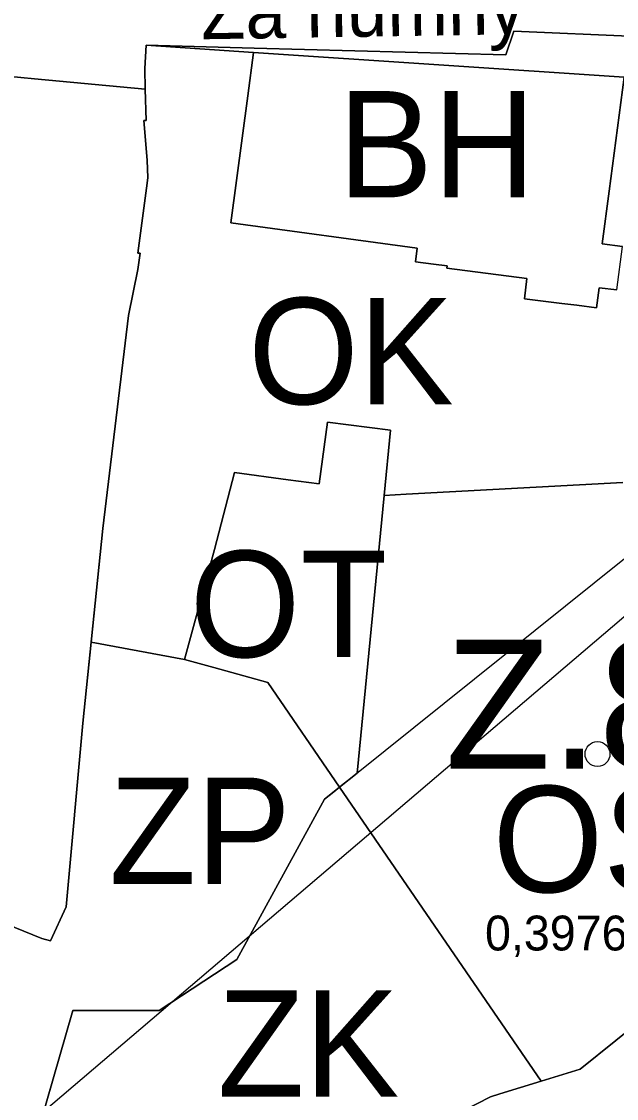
# Model space of a CAD drawing. Extents: x -555509 to -553005, y -1186756 to -1182560.
# Drawn here: x -554363 to -554284.6, y -1184704.3 to -1184562.5 of the extents above; entities that cross this region are included whole.
import ezdxf

# ---------------------------------------------------------------- set-up
doc = ezdxf.new("R2010")
doc.units = 0
for name, color, linetype in [('Level 15', 7, 'Continuous'), ('Level 28', 7, 'Continuous'), ('Level 29', 7, 'Continuous'), ('Level 31', 7, 'Continuous'), ('Level 36', 7, 'Continuous'), ('Level 4', 7, 'Continuous'), ('Level 46', 7, 'Continuous'), ('Level 48', 7, 'Continuous'), ('Level 52', 7, 'Continuous'), ('Level 56', 7, 'Continuous'), ('Level 57', 7, 'Continuous'), ('Level 59', 7, 'Continuous'), ('Level 6', 7, 'Continuous'), ('Level 63', 7, 'Continuous'), ('navrh_OS', 7, 'Continuous'), ('OBRYS_PLOCH', 7, 'Continuous'), ('stav_BV', 7, 'Continuous'), ('stav_OK', 7, 'Continuous'), ('stav_PU', 7, 'Continuous'), ('stav_ZK', 7, 'Continuous'), ('stav_ZP', 7, 'Continuous'), ('stav_ZZ', 7, 'Continuous')]:
    doc.layers.add(name, color=color, linetype=linetype)

msp = doc.modelspace()

# ---------------------------------------------------------------- linework, layer by layer
at = {"layer": 'Level 15'}
for points in [[(-554258.53, -1184557.5), (-554281.94, -1184564.49), (-554298.16, -1184563.78), (-554299.18, -1184566.89), (-554332.34, -1184566), (-554346.56, -1184565.62), (-554332.42, -1184566.56), (-554283.64, -1184569.81), (-554272.74, -1184570.53), (-554248.93, -1184572.12), (-554216.08, -1184572.66), (-554214.89, -1184539.93)], [(-554405.31, -1184560.98), (-554390.85, -1184565.28), (-554377.17, -1184568.09), (-554374.19, -1184568.76), (-554373.89, -1184568.8), (-554361.26, -1184570.03), (-554346.66, -1184571.42), (-554346.74, -1184568.7), (-554346.56, -1184565.62), (-554332.34, -1184566), (-554299.18, -1184566.89), (-554298.16, -1184563.78), (-554281.94, -1184564.49), (-554258.53, -1184557.5)]]:
    msp.add_lwpolyline(points, dxfattribs=at)
at = {"layer": 'Level 28'}
for points in [[(-554315.2, -1184624.89), (-554314.36, -1184616.3), (-554322.68, -1184615.23), (-554323.79, -1184623.37), (-554327.84, -1184622.82), (-554334.92, -1184621.87), (-554337.55, -1184631.98), (-554341.51, -1184646.48)], [(-554318.78, -1184661.42), (-554315.2, -1184624.89)], [(-554341.51, -1184646.48), (-554337.62, -1184647.55), (-554330.55, -1184649.5)], [(-554330.55, -1184649.5), (-554321.1, -1184663.28)], [(-554321.1, -1184663.28), (-554318.78, -1184661.42)]]:
    msp.add_lwpolyline(points, dxfattribs=at)
at = {"layer": 'Level 31'}
msp.add_lwpolyline([(-553997.29, -1184320.09), (-554016.36, -1184366.23), (-554036.46, -1184409.26), (-554049.09, -1184432.2), (-554098.06, -1184473.18), (-554142.9, -1184516.99), (-554206.3, -1184543.54), (-554246.24, -1184609), (-554366.6, -1184711.57), (-554375.17, -1184735.92), (-554380.97, -1184742.11), (-554402.36, -1184756.03), (-554415.63, -1184766.72), (-554409.45, -1184838.88), (-554423.36, -1184867.62), (-554433.16, -1184895.06), (-554448.23, -1184939.39), (-554444.24, -1184998.93), (-554443.72, -1185035.39), (-554434.96, -1185098.79), (-554425.81, -1185158.84), (-554425.17, -1185178.04), (-554431.86, -1185204.97), (-554445.49, -1185223.21)], dxfattribs=at)
at = {"layer": 'Level 36'}
msp.add_line((-554322.08, -1184664.07), (-554320.38, -1184662.7), dxfattribs=at)
for points in [[(-554320.38, -1184662.7), (-554321.1, -1184663.28), (-554294.55, -1184701.98), (-554289.4, -1184700.39), (-554280, -1184692.84), (-554276.41, -1184689.96), (-554273.25, -1184687.46), (-554267.01, -1184682.66), (-554261.49, -1184678.42), (-554260.66, -1184677.77), (-554253.15, -1184671.5), (-554245.93, -1184662.76), (-554246.31, -1184654.17), (-554246.78, -1184649.63), (-554247.47, -1184643.35)], [(-554347.4, -1184712.36), (-554357.64, -1184711.84), (-554360.55, -1184707.77), (-554356.21, -1184692.69), (-554344.83, -1184692.69), (-554334.59, -1184685.99), (-554323.09, -1184664.88), (-554322.08, -1184664.07)]]:
    msp.add_lwpolyline(points, dxfattribs=at)
at = {"layer": 'Level 4'}
msp.add_circle((-554287.13, -1184658.93), 1.64, dxfattribs=at)
at = {"layer": 'Level 48'}
msp.add_lwpolyline([(-554332.42, -1184566.56), (-554333.18, -1184572.27), (-554335.42, -1184589.01), (-554310.85, -1184592.33), (-554311.09, -1184594.15), (-554308.73, -1184594.45), (-554306.92, -1184594.68), (-554306.96, -1184594.98), (-554296.42, -1184596.33), (-554296.76, -1184598.99), (-554291.84, -1184599.6), (-554289.86, -1184599.85), (-554287.25, -1184600.17), (-554286.91, -1184597.54), (-554284.58, -1184597.84), (-554283.86, -1184592.12), (-554286.52, -1184591.77), (-554285.61, -1184584.84), (-554283.64, -1184569.81), (-554332.42, -1184566.56)], dxfattribs=at)
at = {"layer": 'Level 52'}
msp.add_lwpolyline([(-554347.4, -1184712.36), (-554357.64, -1184711.84), (-554360.55, -1184707.77), (-554356.21, -1184692.69), (-554344.83, -1184692.69), (-554334.59, -1184685.99), (-554323.09, -1184664.88), (-554279.6, -1184629.99), (-554277.24, -1184626.81)], dxfattribs=at)
at = {"layer": 'Level 56'}
for p, q in [((-554283.78, -1184623.18), (-554312.32, -1184624.73)), ((-554312.32, -1184624.73), (-554315.2, -1184624.89)), ((-554315.2, -1184624.89), (-554318.78, -1184661.42)), ((-554318.78, -1184661.42), (-554321.1, -1184663.28)), ((-554321.1, -1184663.28), (-554294.55, -1184701.98))]:
    msp.add_line(p, q, dxfattribs=at)
msp.add_lwpolyline([(-554294.55, -1184701.98), (-554289.4, -1184700.39), (-554280, -1184692.84)], dxfattribs=at)
at = {"layer": 'Level 6'}
msp.add_lwpolyline([(-554347.4, -1184712.36), (-554357.64, -1184711.84), (-554360.55, -1184707.77), (-554356.21, -1184692.69), (-554344.83, -1184692.69), (-554334.59, -1184685.99), (-554323.09, -1184664.88), (-554279.6, -1184629.99), (-554277.24, -1184626.81)], dxfattribs=at)
at = {"layer": 'navrh_OS'}
msp.add_lwpolyline([(-554283.78, -1184623.18), (-554312.32, -1184624.73), (-554315.2, -1184624.89), (-554318.78, -1184661.42), (-554321.1, -1184663.28), (-554294.55, -1184701.98), (-554289.4, -1184700.39), (-554280, -1184692.84), (-554276.41, -1184689.96), (-554273.25, -1184687.46), (-554267.01, -1184682.66), (-554261.49, -1184678.42), (-554260.66, -1184677.77), (-554253.15, -1184671.5), (-554245.93, -1184662.76), (-554246.31, -1184654.17), (-554246.78, -1184649.63), (-554247.47, -1184643.35)], dxfattribs=at)
msp.add_lwpolyline([(-554283.78, -1184623.18), (-554312.32, -1184624.73), (-554315.2, -1184624.89), (-554318.78, -1184661.42), (-554321.1, -1184663.28), (-554294.55, -1184701.98), (-554289.4, -1184700.39), (-554280, -1184692.84), (-554276.41, -1184689.96), (-554273.25, -1184687.46), (-554267.01, -1184682.66), (-554261.49, -1184678.42), (-554260.66, -1184677.77), (-554253.15, -1184671.5), (-554245.93, -1184662.76), (-554246.31, -1184654.17), (-554246.78, -1184649.63), (-554247.47, -1184643.35)], dxfattribs=at)
at = {"layer": 'OBRYS_PLOCH'}
for p, q in [((-554283.78, -1184623.18), (-554312.32, -1184624.73)), ((-554341.51, -1184646.48), (-554353.78, -1184644.18)), ((-554318.78, -1184661.42), (-554321.1, -1184663.28)), ((-554321.1, -1184663.28), (-554294.55, -1184701.98)), ((-554360.55, -1184707.77), (-554356.21, -1184692.69)), ((-554356.21, -1184692.69), (-554344.83, -1184692.69))]:
    msp.add_line(p, q, dxfattribs=at)
for points in [[(-554284.58, -1184597.84), (-554286.91, -1184597.54), (-554287.25, -1184600.17), (-554289.86, -1184599.85), (-554291.84, -1184599.6), (-554296.76, -1184598.99), (-554296.42, -1184596.33), (-554306.96, -1184594.98), (-554306.92, -1184594.68), (-554308.73, -1184594.45), (-554311.09, -1184594.15), (-554310.85, -1184592.33), (-554335.42, -1184589.01), (-554333.18, -1184572.27), (-554332.42, -1184566.56), (-554346.56, -1184565.62), (-554346.74, -1184568.7), (-554346.66, -1184571.42), (-554346.54, -1184575.51), (-554346.84, -1184575.53), (-554346.4, -1184580.76), (-554346.34, -1184583.07), (-554346.52, -1184584.43), (-554347.65, -1184592.97), (-554347.35, -1184593), (-554347.64, -1184595.14), (-554348.86, -1184601.2), (-554352.23, -1184629.24), (-554353.78, -1184644.18), (-554341.51, -1184646.48), (-554337.55, -1184631.98), (-554334.92, -1184621.87), (-554327.84, -1184622.82), (-554323.79, -1184623.37), (-554322.68, -1184615.23), (-554314.36, -1184616.3), (-554315.2, -1184624.89), (-554312.32, -1184624.73), (-554283.78, -1184623.18)], [(-554332.42, -1184566.56), (-554333.18, -1184572.27), (-554335.42, -1184589.01), (-554310.85, -1184592.33), (-554311.09, -1184594.15), (-554308.73, -1184594.45), (-554306.92, -1184594.68), (-554306.96, -1184594.98), (-554296.42, -1184596.33), (-554296.76, -1184598.99), (-554291.84, -1184599.6), (-554289.86, -1184599.85), (-554287.25, -1184600.17), (-554286.91, -1184597.54), (-554284.58, -1184597.84), (-554283.86, -1184592.12), (-554286.52, -1184591.77), (-554285.61, -1184584.84), (-554283.64, -1184569.81), (-554332.42, -1184566.56)], [(-554365.01, -1184681.28), (-554360.29, -1184683.21), (-554359.16, -1184683.52), (-554357.08, -1184679.03), (-554354.89, -1184654.87), (-554352.23, -1184629.24), (-554348.86, -1184601.2), (-554347.64, -1184595.14), (-554347.35, -1184593), (-554347.65, -1184592.97), (-554346.52, -1184584.43), (-554346.34, -1184583.07), (-554346.4, -1184580.76), (-554346.84, -1184575.53), (-554346.54, -1184575.51), (-554346.66, -1184571.42), (-554361.26, -1184570.03), (-554373.89, -1184568.8)], [(-554283.64, -1184569.81), (-554285.61, -1184584.84), (-554286.52, -1184591.77), (-554283.86, -1184592.12)], [(-554315.2, -1184624.89), (-554314.36, -1184616.3), (-554322.68, -1184615.23), (-554323.79, -1184623.37), (-554327.84, -1184622.82), (-554334.92, -1184621.87), (-554337.55, -1184631.98), (-554341.51, -1184646.48)], [(-554283.78, -1184623.18), (-554312.32, -1184624.73), (-554315.2, -1184624.89), (-554318.78, -1184661.42), (-554321.1, -1184663.28), (-554294.55, -1184701.98), (-554289.4, -1184700.39), (-554280, -1184692.84)], [(-554312.32, -1184624.73), (-554315.2, -1184624.89), (-554318.78, -1184661.42)], [(-554318.78, -1184661.42), (-554315.2, -1184624.89)], [(-554353.78, -1184644.18), (-554354.89, -1184654.87), (-554357.08, -1184679.03), (-554359.16, -1184683.52), (-554360.29, -1184683.21), (-554365.01, -1184681.28), (-554365.86, -1184680.92), (-554369.29, -1184687.87), (-554374.7, -1184687.41)], [(-554341.51, -1184646.48), (-554337.62, -1184647.55), (-554330.55, -1184649.5)], [(-554321.1, -1184663.28), (-554330.55, -1184649.5), (-554337.62, -1184647.55), (-554341.51, -1184646.48)], [(-554330.55, -1184649.5), (-554321.1, -1184663.28)], [(-554321.1, -1184663.28), (-554318.78, -1184661.42)], [(-554344.83, -1184692.69), (-554334.59, -1184685.99), (-554323.09, -1184664.88), (-554321.1, -1184663.28)], [(-554280, -1184692.84), (-554289.4, -1184700.39), (-554294.55, -1184701.98), (-554299.98, -1184703.66), (-554301.21, -1184704.05), (-554308.51, -1184707.78), (-554315.2, -1184708.27), (-554330.24, -1184709.56), (-554335.95, -1184713.64), (-554342.58, -1184714.8)], [(-554294.55, -1184701.98), (-554289.4, -1184700.39), (-554280, -1184692.84)]]:
    msp.add_lwpolyline(points, dxfattribs=at)
at = {"layer": 'stav_BV'}
msp.add_lwpolyline([(-554365.01, -1184681.28), (-554360.29, -1184683.21), (-554359.16, -1184683.52), (-554357.08, -1184679.03), (-554354.89, -1184654.87), (-554352.23, -1184629.24), (-554348.86, -1184601.2), (-554347.64, -1184595.14), (-554347.35, -1184593), (-554347.65, -1184592.97), (-554346.52, -1184584.43), (-554346.34, -1184583.07), (-554346.4, -1184580.76), (-554346.84, -1184575.53), (-554346.54, -1184575.51), (-554346.66, -1184571.42), (-554361.26, -1184570.03), (-554373.89, -1184568.8)], dxfattribs=at)
at = {"layer": 'stav_OK'}
for points in [[(-554284.58, -1184597.84), (-554286.91, -1184597.54), (-554287.25, -1184600.17), (-554289.86, -1184599.85), (-554291.84, -1184599.6), (-554296.76, -1184598.99), (-554296.42, -1184596.33), (-554306.96, -1184594.98), (-554306.92, -1184594.68), (-554308.73, -1184594.45), (-554311.09, -1184594.15), (-554310.85, -1184592.33), (-554335.42, -1184589.01), (-554333.18, -1184572.27), (-554332.42, -1184566.56), (-554346.56, -1184565.62), (-554346.74, -1184568.7), (-554346.66, -1184571.42), (-554346.54, -1184575.51), (-554346.84, -1184575.53), (-554346.4, -1184580.76), (-554346.34, -1184583.07), (-554346.52, -1184584.43), (-554347.65, -1184592.97), (-554347.35, -1184593), (-554347.64, -1184595.14), (-554348.86, -1184601.2), (-554352.23, -1184629.24), (-554353.78, -1184644.18), (-554341.51, -1184646.48), (-554337.55, -1184631.98), (-554334.92, -1184621.87), (-554327.84, -1184622.82), (-554323.79, -1184623.37), (-554322.68, -1184615.23), (-554314.36, -1184616.3), (-554315.2, -1184624.89), (-554312.32, -1184624.73), (-554283.78, -1184623.18)], [(-554283.64, -1184569.81), (-554285.61, -1184584.84), (-554286.52, -1184591.77), (-554283.86, -1184592.12)]]:
    msp.add_lwpolyline(points, dxfattribs=at)
at = {"layer": 'stav_PU'}
for points in [[(-554346.56, -1184565.62), (-554332.42, -1184566.56), (-554283.64, -1184569.81), (-554272.74, -1184570.53), (-554248.93, -1184572.12), (-554216.08, -1184572.66), (-554214.89, -1184539.93), (-554229.66, -1184545.16), (-554234.79, -1184524.28), (-554237.89, -1184513.13), (-554240.76, -1184497.49), (-554243.67, -1184498.4), (-554254.62, -1184455.48), (-554237.39, -1184435.65), (-554231.67, -1184424.85), (-554227.11, -1184416.25), (-554222.06, -1184403.24), (-554219.02, -1184400.69), (-554218.65, -1184400.6), (-554216.11, -1184397.39), (-554203.92, -1184386.77), (-554203.54, -1184386.81), (-554193.31, -1184369.41)], [(-554419.64, -1184557.13), (-554419.37, -1184557.2), (-554405.31, -1184560.98), (-554390.85, -1184565.28), (-554377.17, -1184568.09), (-554374.19, -1184568.76), (-554373.89, -1184568.8), (-554361.26, -1184570.03), (-554346.66, -1184571.42), (-554346.74, -1184568.7), (-554346.56, -1184565.62)]]:
    msp.add_lwpolyline(points, dxfattribs=at)
at = {"layer": 'stav_ZK'}
for p, q in [((-554321.1, -1184663.28), (-554323.09, -1184664.88)), ((-554294.55, -1184701.98), (-554321.1, -1184663.28)), ((-554299.98, -1184703.66), (-554294.55, -1184701.98)), ((-554301.21, -1184704.05), (-554299.98, -1184703.66))]:
    msp.add_line(p, q, dxfattribs=at)
for points in [[(-554323.09, -1184664.88), (-554334.59, -1184685.99), (-554344.83, -1184692.69), (-554356.21, -1184692.69), (-554360.55, -1184707.77), (-554357.64, -1184711.84)], [(-554330.24, -1184709.56), (-554315.2, -1184708.27), (-554308.51, -1184707.78), (-554301.21, -1184704.05)]]:
    msp.add_lwpolyline(points, dxfattribs=at)
at = {"layer": 'stav_ZP'}
for p, q in [((-554341.51, -1184646.48), (-554353.78, -1184644.18)), ((-554360.55, -1184707.77), (-554356.21, -1184692.69)), ((-554356.21, -1184692.69), (-554344.83, -1184692.69))]:
    msp.add_line(p, q, dxfattribs=at)
for points in [[(-554353.78, -1184644.18), (-554354.89, -1184654.87), (-554357.08, -1184679.03), (-554359.16, -1184683.52), (-554360.29, -1184683.21), (-554365.01, -1184681.28), (-554365.86, -1184680.92), (-554369.29, -1184687.87), (-554374.7, -1184687.41)], [(-554321.1, -1184663.28), (-554330.55, -1184649.5), (-554337.62, -1184647.55), (-554341.51, -1184646.48)], [(-554344.83, -1184692.69), (-554334.59, -1184685.99), (-554323.09, -1184664.88), (-554321.1, -1184663.28)]]:
    msp.add_lwpolyline(points, dxfattribs=at)
at = {"layer": 'stav_ZZ'}
msp.add_lwpolyline([(-554280, -1184692.84), (-554289.4, -1184700.39), (-554294.55, -1184701.98), (-554299.98, -1184703.66), (-554301.21, -1184704.05), (-554308.51, -1184707.78), (-554315.2, -1184708.27), (-554330.24, -1184709.56), (-554335.95, -1184713.64), (-554342.58, -1184714.8)], dxfattribs=at)

# ---------------------------------------------------------------- texts
at = {"layer": 'Level 29'}
msp.add_text('0,3976 ha', height=4.588, dxfattribs=at).set_placement((-554301.94, -1184684.78))
at = {"layer": 'Level 46'}
msp.add_text('Z.8', height=17, dxfattribs=at).set_placement((-554307.18, -1184660.86))
at = {"layer": 'Level 57'}
msp.add_text('Za humny', height=7.174, rotation=0.917, dxfattribs=at).set_placement((-554339.29, -1184564.84))
at = {"layer": 'Level 59'}
for s, p in [('BH', (-554321.29, -1184585.65)), ('OK', (-554333.12, -1184612.88)), ('OT', (-554340.81, -1184646.17)), ('ZP', (-554351.42, -1184676.02)), ('ZK', (-554337.16, -1184704.01))]:
    msp.add_text(s, height=14, dxfattribs=at).set_placement(p)
at = {"layer": 'Level 63'}
msp.add_text('OS', height=14, dxfattribs=at).set_placement((-554300.93, -1184677.12))

doc.saveas('drawing.dxf')
